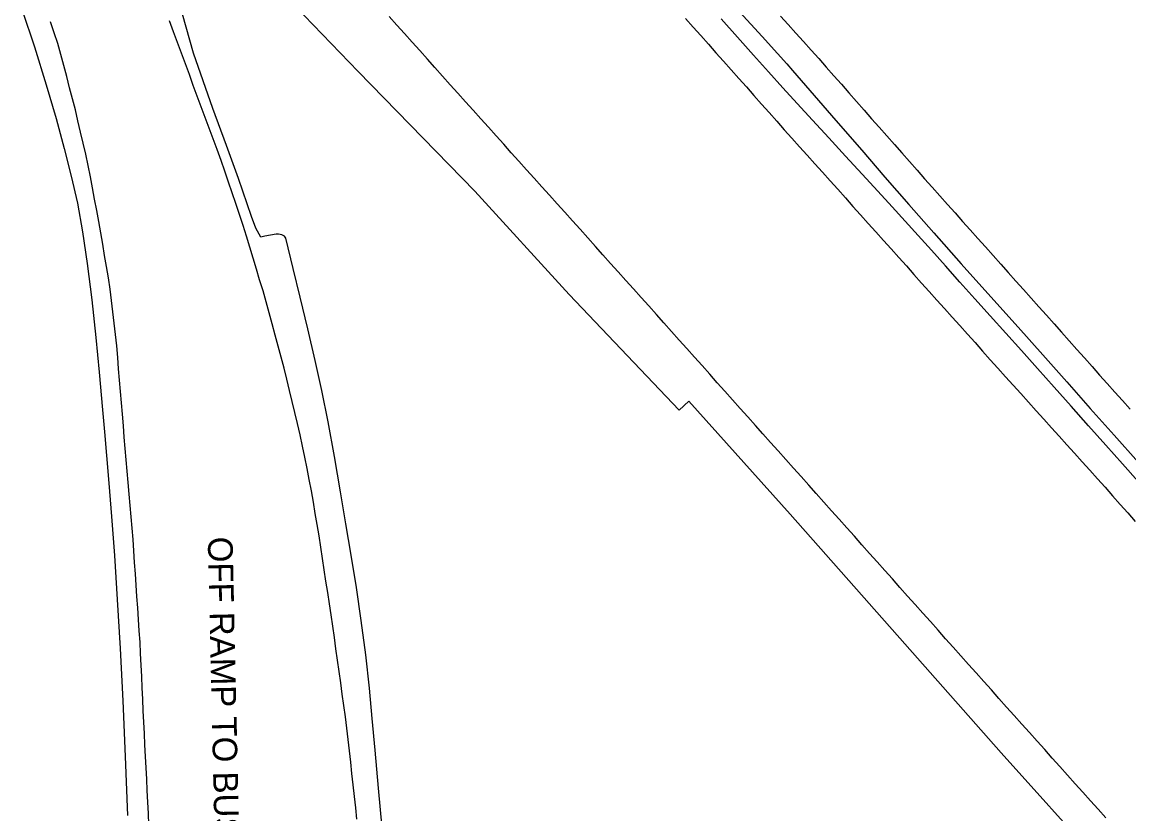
# Model space of a CAD drawing. Extents: x 1948091 to 1975253, y 787267 to 823306.
# Drawn here: x 1967745.8 to 1967987.6, y 799931.3 to 800104.4 of the extents above; entities that cross this region are included whole.
import ezdxf

# ---------------------------------------------------------------- set-up
doc = ezdxf.new("R2010")
doc.units = 0
for name, color, linetype in [('RD_EX_Pavement_Markings', 7, 'Continuous'), ('RD_EX_Road', 7, 'Continuous'), ('RD_TX_RoadID', 7, 'Continuous')]:
    doc.layers.add(name, color=color, linetype=linetype)

msp = doc.modelspace()

# ---------------------------------------------------------------- linework, layer by layer
at = {"layer": 'RD_EX_Pavement_Markings'}
for points in [[(1967773.5, 799928.91), (1967773.38, 799931.41), (1967773.25, 799933.9), (1967773.12, 799936.4), (1967773, 799938.89), (1967772.87, 799941.39), (1967772.74, 799943.89), (1967772.62, 799946.38), (1967772.49, 799948.88), (1967772.37, 799951.37), (1967772.26, 799953.87), (1967772.14, 799956.37), (1967772.02, 799958.86), (1967771.91, 799961.36), (1967771.79, 799963.86), (1967771.68, 799966.35), (1967771.55, 799968.85), (1967771.38, 799971.34), (1967771.21, 799973.84), (1967771.04, 799976.33), (1967770.88, 799978.82), (1967770.71, 799981.32), (1967770.54, 799983.81), (1967770.37, 799986.3), (1967770.21, 799988.8), (1967770.04, 799991.29), (1967769.86, 799993.78), (1967769.64, 799996.27), (1967769.42, 799998.76), (1967769.2, 800001.25), (1967768.98, 800003.74), (1967768.75, 800006.23), (1967768.53, 800008.72), (1967768.31, 800011.21), (1967768.1, 800013.7), (1967767.9, 800016.19), (1967767.69, 800018.68), (1967767.49, 800021.17), (1967767.28, 800023.66), (1967767.08, 800026.15), (1967766.87, 800028.64), (1967766.67, 800031.13), (1967766.44, 800033.61), (1967766.16, 800036.1), (1967765.87, 800038.58), (1967765.59, 800041.06), (1967765.3, 800043.54), (1967765.02, 800046.02), (1967764.63, 800048.49), (1967764.21, 800050.96), (1967763.8, 800053.42), (1967763.38, 800055.88), (1967762.96, 800058.35), (1967762.54, 800060.81), (1967762.08, 800063.26), (1967761.63, 800065.72), (1967761.17, 800068.17), (1967760.71, 800070.63), (1967760.24, 800073.08), (1967759.68, 800075.52), (1967759.12, 800077.95), (1967758.55, 800080.38), (1967757.99, 800082.82), (1967757.42, 800085.25), (1967756.81, 800087.67), (1967756.17, 800090.08), (1967755.53, 800092.5), (1967754.88, 800094.91), (1967754.24, 800097.32), (1967753.56, 800099.73), (1967752.77, 800102.1), (1967751.99, 800104.47)], [(1967818.88, 799930.17), (1967818.68, 799932.66), (1967818.4, 799935.14), (1967818.13, 799937.63), (1967817.85, 799940.11), (1967817.58, 799942.59), (1967817.3, 799945.08), (1967817.03, 799947.56), (1967816.75, 799950.05), (1967816.43, 799952.52), (1967816.08, 799955), (1967815.74, 799957.47), (1967815.39, 799959.95), (1967815.04, 799962.42), (1967814.69, 799964.9), (1967814.35, 799967.37), (1967814, 799969.85), (1967813.65, 799972.32), (1967813.3, 799974.8), (1967812.92, 799977.27), (1967812.55, 799979.74), (1967812.17, 799982.21), (1967811.8, 799984.68), (1967811.42, 799987.15), (1967811.05, 799989.62), (1967810.68, 799992.09), (1967810.27, 799994.56), (1967809.84, 799997.02), (1967809.41, 799999.48), (1967808.98, 800001.94), (1967808.53, 800004.4), (1967808.03, 800006.85), (1967807.52, 800009.29), (1967807.01, 800011.74), (1967806.5, 800014.19), (1967805.98, 800016.63), (1967805.39, 800019.06), (1967804.79, 800021.48), (1967804.2, 800023.91), (1967803.61, 800026.34), (1967803.01, 800028.77), (1967802.39, 800031.19), (1967801.73, 800033.6), (1967801.06, 800036.01), (1967800.4, 800038.42), (1967799.74, 800040.83), (1967799.07, 800043.24), (1967798.41, 800045.65), (1967797.68, 800048.04), (1967796.96, 800050.43), (1967796.24, 800052.82), (1967795.51, 800055.22), (1967794.79, 800057.61), (1967794.05, 800059.99), (1967793.25, 800062.36), (1967792.45, 800064.73), (1967791.65, 800067.1), (1967790.85, 800069.46), (1967790.05, 800071.83), (1967789.25, 800074.2), (1967788.4, 800076.55), (1967787.53, 800078.89), (1967786.66, 800081.23), (1967785.79, 800083.57), (1967784.92, 800085.92), (1967784.05, 800088.26), (1967783.18, 800090.6), (1967782.32, 800092.95), (1967781.45, 800095.29), (1967780.59, 800097.64), (1967779.72, 800099.98), (1967778.86, 800102.33), (1967777.99, 800104.67)], [(1967982.52, 799930.45), (1967980.86, 799932.32), (1967979.19, 799934.18), (1967977.52, 799936.05), (1967975.86, 799937.91), (1967974.19, 799939.77), (1967972.53, 799941.64), (1967970.86, 799943.5), (1967969.2, 799945.37), (1967967.53, 799947.23), (1967965.87, 799949.09), (1967964.2, 799950.96), (1967962.54, 799952.82), (1967960.87, 799954.68), (1967959.21, 799956.55), (1967957.54, 799958.41), (1967955.88, 799960.28), (1967954.22, 799962.15), (1967952.55, 799964.01), (1967950.89, 799965.88), (1967949.23, 799967.74), (1967947.56, 799969.61), (1967945.9, 799971.47), (1967944.24, 799973.34), (1967942.57, 799975.21), (1967940.91, 799977.07), (1967939.25, 799978.94), (1967937.58, 799980.8), (1967935.92, 799982.67), (1967934.26, 799984.54), (1967932.59, 799986.4), (1967930.93, 799988.27), (1967929.27, 799990.13), (1967927.61, 799992), (1967925.94, 799993.86), (1967924.28, 799995.73), (1967922.62, 799997.6), (1967920.95, 799999.46), (1967919.29, 800001.33), (1967917.63, 800003.19), (1967915.96, 800005.06), (1967914.3, 800006.92), (1967912.64, 800008.79), (1967910.97, 800010.66), (1967909.31, 800012.52), (1967907.65, 800014.39), (1967905.98, 800016.25), (1967904.32, 800018.12), (1967902.66, 800019.98), (1967900.99, 800021.85), (1967899.33, 800023.71), (1967897.66, 800025.58), (1967896, 800027.44), (1967894.34, 800029.31), (1967892.67, 800031.17), (1967891.01, 800033.04), (1967889.35, 800034.9), (1967887.68, 800036.77), (1967886.02, 800038.64), (1967884.36, 800040.5), (1967882.69, 800042.37), (1967881.03, 800044.23), (1967879.37, 800046.1), (1967877.7, 800047.96), (1967876.03, 800049.82), (1967874.36, 800051.68), (1967872.69, 800053.54), (1967871.02, 800055.4), (1967869.35, 800057.26), (1967867.68, 800059.12), (1967866.02, 800060.98), (1967864.35, 800062.84), (1967862.68, 800064.7), (1967861.01, 800066.56), (1967859.34, 800068.42), (1967857.67, 800070.28), (1967856, 800072.14), (1967854.33, 800074), (1967852.66, 800075.86), (1967851, 800077.72), (1967849.33, 800079.58), (1967847.66, 800081.44), (1967845.99, 800083.3), (1967844.32, 800085.16), (1967842.65, 800087.02), (1967840.98, 800088.88), (1967839.31, 800090.74), (1967837.65, 800092.6), (1967835.98, 800094.47), (1967834.32, 800096.33), (1967832.65, 800098.2), (1967830.99, 800100.06), (1967829.33, 800101.92), (1967827.66, 800103.79), (1967826, 800105.65)], [(1967890.73, 800105.2), (1967892.39, 800103.33), (1967894.05, 800101.46), (1967895.71, 800099.59), (1967897.37, 800097.72), (1967899.03, 800095.85), (1967900.69, 800093.98), (1967902.35, 800092.11), (1967904.01, 800090.25), (1967905.67, 800088.38), (1967907.32, 800086.51), (1967908.98, 800084.64), (1967910.64, 800082.77), (1967912.3, 800080.9), (1967913.97, 800079.04), (1967915.64, 800077.18), (1967917.3, 800075.31), (1967918.97, 800073.45), (1967920.64, 800071.59), (1967922.31, 800069.73), (1967923.97, 800067.87), (1967925.64, 800066.01), (1967927.31, 800064.14), (1967928.98, 800062.28), (1967930.64, 800060.42), (1967932.31, 800058.56), (1967933.98, 800056.69), (1967935.64, 800054.83), (1967937.31, 800052.97), (1967938.97, 800051.11), (1967940.64, 800049.24), (1967942.31, 800047.38), (1967943.97, 800045.52), (1967945.64, 800043.65), (1967947.31, 800041.79), (1967948.97, 800039.93), (1967950.64, 800038.07), (1967952.3, 800036.2), (1967953.97, 800034.34), (1967955.64, 800032.48), (1967957.31, 800030.62), (1967958.98, 800028.76), (1967960.65, 800026.9), (1967962.32, 800025.04), (1967964, 800023.19), (1967965.67, 800021.33), (1967967.34, 800019.47), (1967969.01, 800017.61), (1967970.68, 800015.75), (1967972.35, 800013.89), (1967974.02, 800012.03), (1967975.69, 800010.18), (1967977.37, 800008.32), (1967979.04, 800006.46), (1967980.71, 800004.6), (1967982.38, 800002.74), (1967984.03, 800000.86), (1967985.68, 799998.99), (1967987.33, 799997.11), (1967988.98, 799995.23)], [(1967911.48, 800105.74), (1967913.16, 800103.89), (1967914.84, 800102.03), (1967916.51, 800100.18), (1967918.18, 800098.32), (1967919.83, 800096.44), (1967921.48, 800094.57), (1967923.14, 800092.69), (1967924.79, 800090.82), (1967926.44, 800088.94), (1967928.09, 800087.06), (1967929.74, 800085.19), (1967931.39, 800083.31), (1967933.04, 800081.44), (1967934.7, 800079.56), (1967936.35, 800077.69), (1967938, 800075.81), (1967939.65, 800073.93), (1967941.3, 800072.06), (1967942.95, 800070.18), (1967944.62, 800068.31), (1967946.28, 800066.45), (1967947.94, 800064.58), (1967949.61, 800062.72), (1967951.27, 800060.85), (1967952.93, 800058.99), (1967954.6, 800057.12), (1967956.26, 800055.26), (1967957.92, 800053.39), (1967959.59, 800051.53), (1967961.25, 800049.66), (1967962.91, 800047.79), (1967964.58, 800045.93), (1967966.24, 800044.06), (1967967.9, 800042.2), (1967969.57, 800040.33), (1967971.23, 800038.47), (1967972.89, 800036.6), (1967974.56, 800034.74), (1967976.22, 800032.87), (1967977.88, 800031), (1967979.54, 800029.13), (1967981.2, 800027.26), (1967982.86, 800025.39), (1967984.52, 800023.53), (1967986.18, 800021.66), (1967987.84, 800019.79)]]:
    msp.add_lwpolyline(points, dxfattribs=at)
at = {"layer": 'RD_EX_Road'}
for points in [[(1967799.57, 800114.11), (1967819.2, 800093.63), (1967844.66, 800067.46), (1967865.27, 800044.84), (1967889.33, 800019.61), (1967891.46, 800021.57), (1967913.61, 799996.83), (1967938.64, 799968.5), (1967959.66, 799944.66), (1967981.17, 799920.77)], [(1967745.79, 800107.05), (1967748.46, 800098.99), (1967751.04, 800090.72), (1967753.19, 800083.37), (1967754.99, 800076.76), (1967756.53, 800070.72), (1967757.86, 800064.81), (1967758.99, 800058.56), (1967760.01, 800051.63), (1967760.99, 800043.67), (1967761.87, 800035.48), (1967762.61, 800027.87), (1967763.34, 800019.66), (1967763.78, 800014.88), (1967764.25, 800009.66), (1967764.76, 800003.6), (1967765.32, 799996.32), (1967765.93, 799987.84), (1967766.57, 799978.15), (1967767.21, 799967.47), (1967767.79, 799956.05), (1967768.31, 799943.88), (1967768.78, 799930.96)], [(1967902.52, 800106.66), (1967907.45, 800101.28), (1967910.81, 800097.59), (1967912.85, 800095.31), (1967914.12, 800093.83), (1967917.89, 800089.45), (1967923.56, 800082.91), (1967929.21, 800076.39), (1967934.3, 800070.52), (1967939.51, 800064.56), (1967944.98, 800058.33), (1967950.98, 800051.56), (1967957.41, 800044.38), (1967963.37, 800037.72), (1967968.78, 800031.66), (1967974, 800025.78), (1967979.13, 800019.98), (1967984.37, 800014.09), (1967989.7, 800008.12)], [(1967824.44, 799928.26), (1967823.66, 799936.94), (1967822.89, 799945.23), (1967822.29, 799952.18), (1967821.66, 799958.79), (1967820.85, 799966.06), (1967819.89, 799973.56), (1967818.82, 799980.84), (1967817.68, 799987.9), (1967816.54, 799994.72), (1967815.33, 800001.75), (1967814, 800009.44), (1967812.63, 800017.06), (1967811.26, 800023.86), (1967809.81, 800030.43), (1967808.2, 800037.38), (1967806.56, 800044.25), (1967805.03, 800050.58), (1967803.39, 800057.16), (1967803.28, 800057.41), (1967803.1, 800057.62), (1967802.85, 800057.79), (1967802.53, 800057.93), (1967802.17, 800058.02), (1967801.76, 800058.06), (1967801.32, 800058.05), (1967798.84, 800057.59), (1967797.93, 800057.4), (1967796.81, 800059.36), (1967795.92, 800061.94), (1967793.06, 800070.2), (1967790.43, 800077.41), (1967787.46, 800085.5), (1967783.2, 800097.64), (1967780.85, 800106.14)], [(1967989.62, 800003.96), (1967986.16, 800007.85), (1967982.55, 800011.92), (1967978.78, 800016.17), (1967974.98, 800020.46), (1967971.27, 800024.62), (1967967.65, 800028.66), (1967964.13, 800032.59), (1967960.67, 800036.42), (1967957.28, 800040.2), (1967953.95, 800043.92), (1967950.69, 800047.58), (1967947.51, 800051.14), (1967944.46, 800054.54), (1967941.54, 800057.79), (1967938.74, 800060.9), (1967935.88, 800064.06), (1967932.75, 800067.49), (1967929.35, 800071.18), (1967925.7, 800075.15), (1967922, 800079.15), (1967918.49, 800082.97), (1967915.15, 800086.62), (1967911.99, 800090.08), (1967908.84, 800093.55), (1967905.55, 800097.22), (1967902.09, 800101.1), (1967898.49, 800105.17)]]:
    msp.add_lwpolyline(points, dxfattribs=at)

# ---------------------------------------------------------------- texts
at = {"layer": 'RD_TX_RoadID'}
msp.add_text('OFF RAMP TO BUSH RIVER RD', height=5.4, rotation=271.2823, dxfattribs=at).set_placement((1967786.35, 799991.85))

doc.saveas('drawing.dxf')
